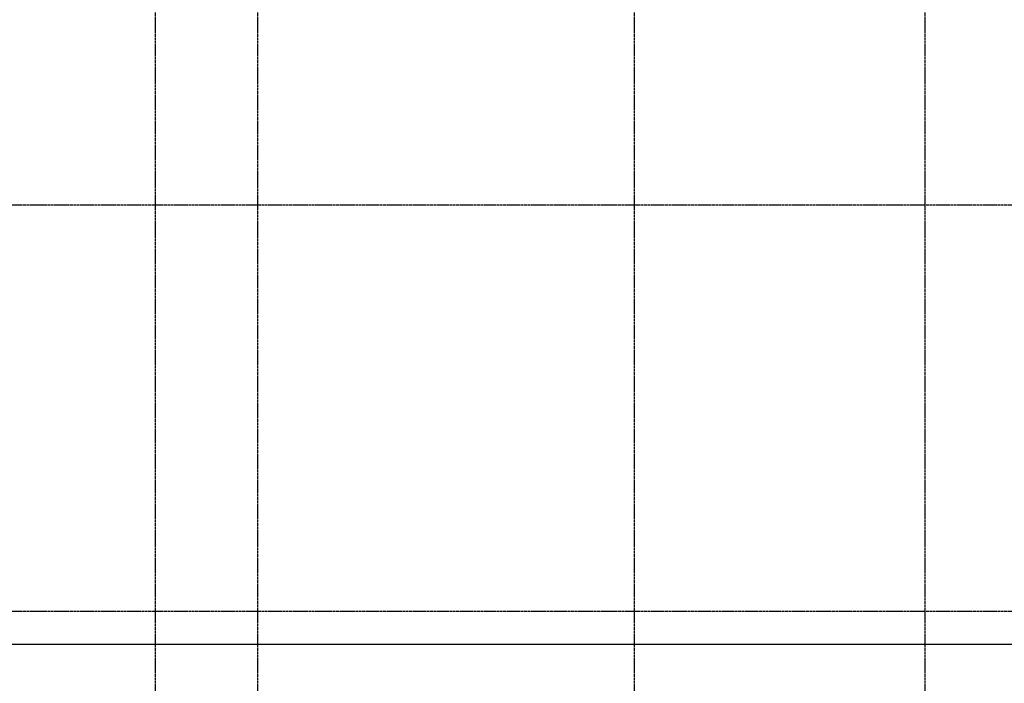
# Model space of a CAD drawing. Header units: millimetres. Extents: x -93479 to 1057970, y -66333 to 172656.
# Tile 383 of 473: x 826339 to 841239, y 22158 to 32206. Entities that reach past the tile are written whole.
import ezdxf

# ---------------------------------------------------------------- set-up
doc = ezdxf.new("R2010")
doc.units = ezdxf.units.MM
doc.linetypes.add('______5', pattern=[1100, 800, -100, 100, -100])
doc.linetypes.add('осевая', pattern=[50.8, 31.75, -6.35, 6.35, -6.35])
doc.layers.add('0 Фундамент', color=5, linetype='Continuous', lineweight=30)
doc.layers.add('Оси', color=40, linetype='______5', lineweight=18)

# ---------------------------------------------------------------- blocks, each defined once
blk = doc.blocks.new('оси')
at = {"layer": 'Оси', "color": 7, "linetype": 'осевая', "lineweight": 25, "transparency": 33554687}
for p, q in [((24563.5, 151.4), (24563.5, -36280.2)), ((26113.5, 151.4), (26113.5, -36280.2)), ((31813.5, 151.4), (31813.5, -36280.2)), ((36213.5, 151.4), (36213.5, -36280.2)), ((-11815.1, -26006.9), (53620.6, -26006.9)), ((-11815.1, -32156.9), (53620.6, -32156.9))]:
    blk.add_line(p, q, dxfattribs=at)

msp = doc.modelspace()

# ---------------------------------------------------------------- linework, layer by layer
at = {"layer": '0 Фундамент', "color": 7}
msp.add_lwpolyline([(812138.6, 34852.1), (812138.6, 33402.1), (816338.6, 33402.1), (816338.6, 29902.1), (820238.6, 29902.1), (820238.6, 22752.1), (845838.6, 22752.1), (845838.6, 28902.1), (849438.6, 28902.1), (849438.6, 34852.1), (812138.6, 34852.1)], dxfattribs=at)

# ---------------------------------------------------------------- block references
at = {"color": 7}
msp.add_blockref('оси', (803825, 55409), dxfattribs=at)

doc.saveas('drawing.dxf')
